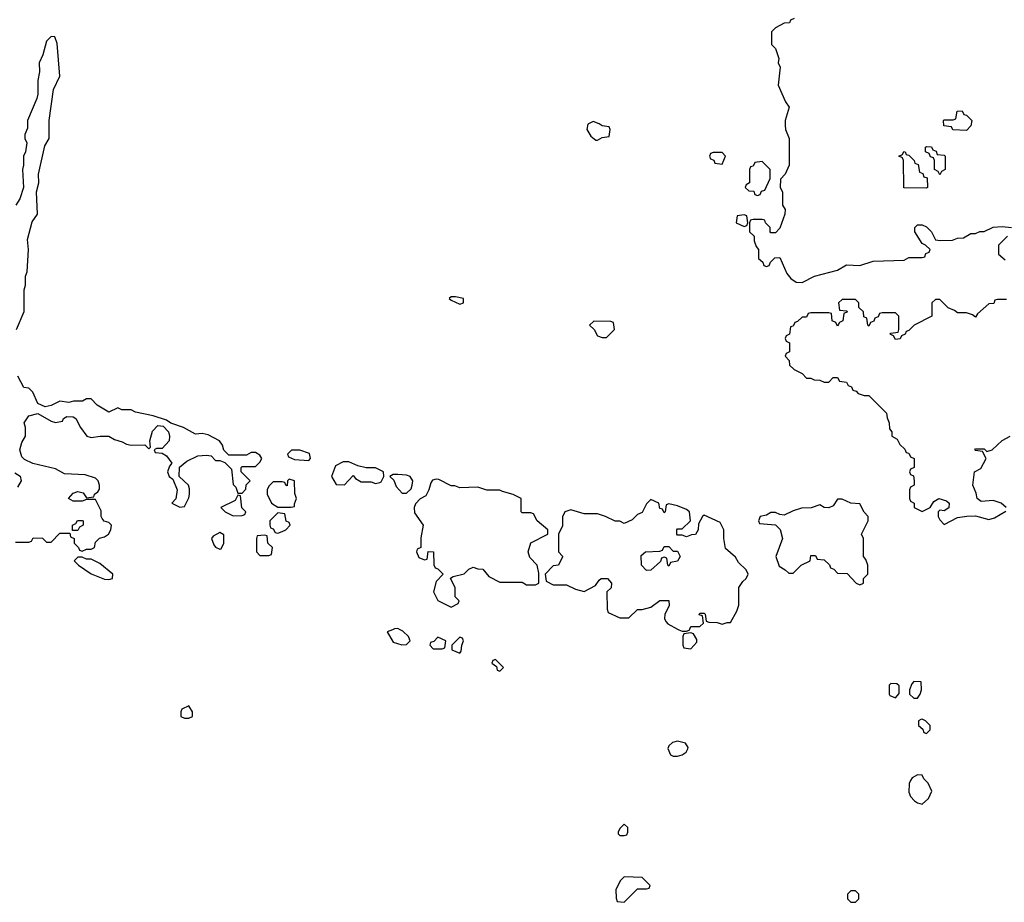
# Model space of a CAD drawing. Header units: inches. Extents: x 2701323 to 2964515, y 494916 to 722124.
# Tile 452 of 656: x 2831629 to 2836060, y 618774 to 622744. Entities that reach past the tile are written whole.
import ezdxf

# ---------------------------------------------------------------- set-up
doc = ezdxf.new("R2010")
doc.units = ezdxf.units.IN
doc.header["$MEASUREMENT"] = 0
doc.layers.add('C8631', color=7, linetype='Continuous')
doc.layers.add('C8632', color=7, linetype='Continuous')

msp = doc.modelspace()

# ---------------------------------------------------------------- linework, layer by layer
at = {"layer": 'C8631', "color": 2, "elevation": 2}
for points in [[(2833306.3, 620000), (2833282, 619990), (2833310, 619944.7), (2833348.4, 619931.6), (2833370, 619934), (2833386, 619950), (2833378, 619970), (2833353.6, 619993.6), (2833340.5, 620000)], [(2834595, 620000), (2834610, 619994), (2834630, 619994), (2834642, 619998), (2834643, 620000)]]:
    msp.add_lwpolyline(points, dxfattribs=at)
for points in [[(2834650, 619986), (2834618, 619982), (2834614, 619970), (2834614, 619930), (2834618, 619918), (2834650, 619914), (2834676.4, 619943.6), (2834676.4, 619956.4), (2834662, 619982)], [(2833510, 619966), (2833492.7, 619947.3), (2833478, 619942), (2833474, 619930), (2833490, 619914), (2833530, 619914), (2833542, 619918), (2833546, 619950)], [(2833610, 619966), (2833574, 619930), (2833574, 619910), (2833610, 619894), (2833616.4, 619903.6), (2833618, 619930), (2833626, 619950), (2833622, 619962)], [(2833770, 619866), (2833758, 619862), (2833754, 619850), (2833774, 619834), (2833778, 619818), (2833790, 619814), (2833806, 619830)], [(2835652.7, 619767.3), (2835643.6, 619756.4), (2835634, 619730), (2835634, 619710), (2835652.7, 619692.7), (2835670, 619692), (2835682, 619710), (2835688, 619730), (2835686, 619766)], [(2835550, 619758), (2835542, 619750), (2835542, 619710), (2835544.7, 619704.7), (2835570, 619694), (2835587.3, 619712.7), (2835587.3, 619747.3), (2835576.4, 619756.4)], [(2832390, 619658), (2832358, 619642), (2832354, 619630), (2832354, 619610), (2832370, 619602), (2832390, 619602), (2832406, 619610), (2832406, 619630)], [(2835690, 619598), (2835683.6, 619596.4), (2835674, 619590), (2835674, 619570), (2835692.7, 619552.7), (2835698, 619538), (2835710, 619534), (2835726, 619550), (2835726, 619570), (2835706, 619590)], [(2834590, 619499), (2834567.1, 619492.9), (2834550, 619478), (2834546.4, 619466.4), (2834558, 619438), (2834570, 619431.3), (2834590, 619431.3), (2834610, 619438), (2834628, 619450), (2834636.4, 619463.6), (2834638, 619470), (2834626, 619490)], [(2835670, 619348), (2835645.4, 619334.6), (2835638, 619322), (2835631.6, 619308.4), (2835631, 619270), (2835638, 619250), (2835656, 619230), (2835670, 619220.7), (2835690, 619216), (2835718.6, 619241.4), (2835734, 619274), (2835718, 619310), (2835698, 619330), (2835690, 619346)], [(2834350, 619126), (2834330, 619106), (2834322, 619090), (2834322, 619082), (2834330, 619074), (2834350, 619074), (2834362, 619078), (2834366, 619090), (2834366, 619110)], [(2834350, 618888), (2834332, 618870), (2834312, 618830), (2834312.7, 618792.7), (2834318, 618778), (2834350, 618774), (2834410, 618834), (2834450, 618834), (2834462, 618838), (2834466, 618850), (2834430, 618886)], [(2835390, 618826), (2835370, 618826), (2835354, 618810), (2835354, 618790), (2835370, 618774), (2835390, 618774), (2835406, 618790), (2835406, 618810)]]:
    msp.add_lwpolyline(points, close=True, dxfattribs=at)
at = {"layer": 'C8632', "color": 2, "elevation": 2}
for points in [[(2835114, 622750), (2835098, 622742), (2835094, 622730), (2835070, 622728), (2835030, 622708), (2835012, 622690), (2835012.7, 622632.7), (2835030, 622614), (2835044.7, 622570), (2835042, 622550), (2835051, 622530), (2835042, 622450), (2835074.8, 622374.8), (2835091.3, 622350), (2835074, 622290), (2835074, 622270), (2835074.8, 622250), (2835092, 622210), (2835092, 622090), (2835074, 622050), (2835052.7, 622027.3), (2835052, 621990), (2835062, 621970), (2835062, 621910), (2835074, 621890), (2835072, 621870), (2835050, 621806), (2835030, 621786), (2835010, 621786), (2835006, 621790), (2835006, 621810), (2834986, 621830), (2834982, 621842), (2834970, 621846), (2834930, 621846), (2834918, 621842), (2834914, 621830), (2834914, 621790), (2834934, 621770), (2834934, 621750), (2834943.6, 621723.6), (2834954, 621710), (2834954, 621670), (2834972.7, 621652.7), (2834978, 621638), (2834990, 621634), (2835002, 621638), (2835007.3, 621652.7), (2835027.3, 621672.7), (2835050, 621674), (2835082, 621602), (2835099.6, 621579.6), (2835123.6, 621563.6), (2835150, 621562), (2835206, 621590), (2835310, 621618), (2835350, 621642), (2835410, 621638), (2835470, 621658), (2835610, 621662), (2835630, 621674), (2835690, 621674), (2835702, 621678), (2835707.3, 621692.7), (2835722, 621698), (2835726, 621710), (2835706, 621730), (2835690, 621738), (2835658, 621790), (2835658, 621810), (2835670, 621822), (2835690, 621822), (2835710, 621812), (2835732, 621790), (2835750, 621754), (2835771.6, 621751.6), (2835827.3, 621752.7), (2835850, 621762), (2835876.4, 621763.6), (2835910, 621782), (2835930, 621782), (2835950, 621791.3), (2835970, 621792), (2836010, 621811.3), (2836050, 621814), (2836092, 621810)], [(2831615.3, 621350), (2831648.4, 621431.6), (2831649.3, 621529.3), (2831655.3, 621550), (2831655.3, 621590), (2831662, 621610), (2831669, 621710), (2831664.7, 621755.3), (2831685.6, 621834.4), (2831708.7, 621870), (2831705.2, 621970), (2831715.3, 622010), (2831714, 622050), (2831742.7, 622177.3), (2831762, 622210), (2831761.2, 622290), (2831781.2, 622430), (2831809, 622490), (2831797.2, 622637.2), (2831787.3, 622667.3), (2831770, 622668), (2831750, 622648), (2831733.7, 622586.3), (2831716, 622550), (2831718.8, 622510), (2831710.8, 622470), (2831710.9, 622409.1), (2831706.8, 622390), (2831664.7, 622290), (2831663.6, 622256.4), (2831652.7, 622227.3), (2831652, 622210), (2831661, 622190), (2831654.8, 622150), (2831646, 622130), (2831646, 622090), (2831641, 622070), (2831646, 621990), (2831630, 621938), (2831611.3, 621910)], [(2836074, 621770), (2836034, 621730), (2836034, 621690), (2836063.6, 621663.6)], [(2836070, 621486), (2836030, 621486), (2836018, 621482), (2836012.7, 621467.3), (2835990, 621466), (2835939.6, 621420.4), (2835930, 621406), (2835916.4, 621416.4), (2835890, 621426), (2835850, 621426), (2835836.4, 621436.4), (2835807.3, 621447.3), (2835770, 621486), (2835750, 621486), (2835734, 621470), (2835734, 621410), (2835654, 621370), (2835630, 621346), (2835618, 621342), (2835614, 621330), (2835598, 621322), (2835591.6, 621308.4), (2835570, 621306), (2835562, 621322), (2835546, 621330), (2835550, 621334), (2835582, 621338), (2835586, 621350), (2835586, 621410), (2835570, 621426), (2835510, 621426), (2835498, 621422), (2835492.7, 621407.3), (2835478, 621402), (2835472.7, 621387.3), (2835458, 621382), (2835450, 621366), (2835446, 621370), (2835442, 621402), (2835427.3, 621407.3), (2835426, 621430), (2835406, 621450), (2835406, 621470), (2835390, 621486), (2835330, 621486), (2835314, 621470), (2835318, 621438), (2835350, 621434), (2835354, 621430), (2835338, 621422), (2835334, 621390), (2835318, 621382), (2835310, 621366), (2835302, 621382), (2835286, 621390), (2835282, 621422), (2835270, 621426), (2835190, 621426), (2835178, 621422), (2835170, 621406), (2835150, 621406), (2835130, 621386), (2835118, 621382), (2835110, 621366), (2835098, 621362), (2835094, 621330), (2835078, 621322), (2835074, 621310), (2835078, 621298), (2835094, 621290), (2835094, 621250), (2835078, 621242), (2835074, 621230), (2835091.6, 621211.6), (2835094, 621190), (2835114, 621170), (2835150, 621152), (2835170, 621132), (2835190, 621132), (2835203.6, 621123.6), (2835230, 621122), (2835250, 621114), (2835270, 621114), (2835290, 621134), (2835310, 621134), (2835318, 621118), (2835350, 621114), (2835358, 621098), (2835372.7, 621092.7), (2835378, 621078), (2835392.7, 621072.7), (2835402, 621062), (2835430, 621054), (2835450, 621054), (2835530, 620974), (2835532.7, 620952.7), (2835542, 620930), (2835543.6, 620903.6), (2835554, 620890), (2835554, 620870), (2835578, 620858), (2835590, 620834), (2835612.7, 620812.7), (2835618, 620798), (2835630, 620794), (2835638, 620778), (2835654, 620770), (2835654, 620730), (2835638, 620722), (2835634, 620710), (2835638, 620698), (2835651.6, 620691.6), (2835654, 620670), (2835654, 620650), (2835638, 620642), (2835634, 620630), (2835634, 620590), (2835638, 620578), (2835654, 620570), (2835654, 620550), (2835690, 620532), (2835726, 620550), (2835743.1, 620576.9), (2835766, 620590), (2835799.8, 620579.8), (2835811.3, 620570), (2835811, 620549), (2835790, 620535.3), (2835770, 620538), (2835762, 620530), (2835762, 620510), (2835770, 620494), (2835790, 620474), (2835850, 620504.7), (2835891.6, 620511.6), (2835930, 620512), (2835990, 620496), (2836016.5, 620503.5), (2836067.3, 620532.7)], [(2831610, 620394), (2831670, 620394), (2831682, 620398), (2831690, 620414), (2831731.6, 620411.6), (2831750, 620394), (2831770, 620394), (2831810, 620434), (2831854, 620434), (2831858, 620418), (2831874, 620410), (2831874, 620390), (2831894, 620370), (2831898, 620358), (2831910, 620354), (2831930, 620362), (2831950, 620362), (2831966, 620370), (2831970, 620394), (2831988.4, 620411.6), (2832010, 620418), (2832028, 620430), (2832039, 620450), (2832042, 620470), (2832030, 620482), (2832009, 620489), (2832000.2, 620500.2), (2831995.3, 620510), (2831995.3, 620535.3), (2831970, 620586), (2831930, 620586), (2831910, 620578), (2831870, 620578), (2831848.7, 620590), (2831870, 620614), (2831890, 620622), (2831915.3, 620615.3), (2831930, 620594), (2831962, 620598), (2831966, 620610), (2831980.4, 620619.6), (2831988.4, 620631.6), (2831988.7, 620650), (2831982, 620670), (2831970, 620682), (2831923.6, 620696.4), (2831830, 620702), (2831790, 620724), (2831688.4, 620748.4), (2831650, 620766), (2831638, 620778), (2831629.2, 620810), (2831638, 620842), (2831655.3, 620870), (2831655.3, 620910), (2831648.7, 620930), (2831670, 620962), (2831710, 620972), (2831770, 620938), (2831790, 620932), (2831822, 620938), (2831826, 620950), (2831840.4, 620959.6), (2831870, 620958), (2831882, 620950), (2831902, 620910), (2831931, 620871), (2831950, 620864.7), (2831991.1, 620871.1), (2832030, 620871), (2832055.3, 620855.3), (2832090, 620846), (2832110, 620834.8), (2832130, 620830.8), (2832192, 620832), (2832210, 620814), (2832218, 620822), (2832214, 620850), (2832226.3, 620893.7), (2832250, 620918), (2832275.3, 620915.3), (2832298, 620890), (2832302.8, 620870), (2832301, 620850), (2832270, 620815.3), (2832244.7, 620815.3), (2832234, 620810), (2832238, 620798), (2832270, 620794), (2832290, 620782), (2832314, 620750), (2832303.6, 620736.4), (2832294, 620710), (2832302, 620690), (2832318, 620678), (2832338, 620630), (2832331.6, 620588.4), (2832314, 620570), (2832350, 620552), (2832370, 620554), (2832390, 620594), (2832393.2, 620610), (2832393.6, 620633.6), (2832388, 620650), (2832346, 620690), (2832348.4, 620731.6), (2832381.2, 620758.8), (2832430, 620782), (2832470, 620784.7), (2832490, 620782), (2832510, 620762), (2832530, 620762), (2832552.7, 620752.7), (2832582, 620722), (2832590, 620654), (2832602, 620642), (2832610, 620614), (2832630, 620614), (2832647.3, 620632.7), (2832648.4, 620651.6), (2832666, 620670), (2832626, 620710), (2832626, 620730), (2832630, 620734), (2832690, 620734), (2832710, 620754), (2832718, 620770), (2832710, 620786), (2832690, 620798), (2832670, 620798), (2832650, 620786), (2832570, 620786), (2832548.4, 620808.4), (2832542, 620830), (2832528, 620850), (2832476.5, 620876.5), (2832450, 620882), (2832420.4, 620880.4), (2832366, 620910), (2832308.9, 620928.9), (2832290, 620942), (2832230, 620962), (2832150, 620979), (2832130, 620989), (2832088.7, 620988.7), (2832070, 620998), (2832030, 620978), (2831978, 621010), (2831950, 621038), (2831930, 621038), (2831911.1, 621028.9), (2831871.6, 621028.4), (2831850, 621022), (2831810, 621028.7), (2831770, 621008.7), (2831743.1, 621003.1), (2831710, 621018), (2831688.4, 621068.4), (2831670, 621086), (2831648, 621090), (2831620.4, 621140.4)], [(2836068, 620550), (2836046, 620570), (2836010, 620582), (2835956.4, 620576.4), (2835938, 620590), (2835934, 620614), (2835918, 620650), (2835926, 620710), (2835954.6, 620725.4), (2835978, 620770), (2835962, 620802), (2835930, 620806), (2835928, 620810), (2835930, 620814), (2835970, 620814), (2835982, 620802), (2836006, 620810), (2836050, 620852), (2836086, 620870)], [(2831606.4, 620706.4), (2831631.1, 620691.1), (2831636, 620670), (2831619.1, 620640.9)], [(2834643, 620000), (2834650, 620014), (2834690, 620014), (2834706, 620030), (2834702, 620062), (2834687.3, 620067.3), (2834690, 620074), (2834710, 620074), (2834714, 620070), (2834718, 620038), (2834730, 620034), (2834767.3, 620032.7), (2834790, 620024.7), (2834812.7, 620032.7), (2834827.3, 620032.7), (2834856.4, 620083.6), (2834866, 620110), (2834866, 620190), (2834883.1, 620216.9), (2834898, 620230), (2834908, 620250), (2834898, 620270), (2834863.1, 620303.1), (2834850, 620326), (2834805.6, 620365.6), (2834798, 620410), (2834798, 620450), (2834782, 620482), (2834710, 620515.3), (2834702, 620510), (2834683.6, 620476.4), (2834682, 620450), (2834670, 620428), (2834652.7, 620427.3), (2834630, 620418), (2834610, 620426), (2834590, 620426), (2834586, 620430), (2834586, 620450), (2834590, 620454), (2834610, 620454), (2834648, 620490), (2834644, 620530), (2834630, 620541.2), (2834590, 620557.2), (2834550, 620566), (2834538, 620562), (2834534, 620530), (2834530, 620526), (2834522, 620542), (2834510, 620546), (2834506, 620570), (2834470, 620586), (2834450, 620566), (2834430, 620528), (2834410, 620518), (2834385.4, 620494.6), (2834350, 620478), (2834330, 620488), (2834308.4, 620488.4), (2834266, 620510), (2834230, 620522), (2834170, 620522), (2834110, 620539), (2834082, 620530), (2834071.6, 620508.4), (2834072, 620468), (2834054, 620430), (2834054, 620350), (2834071.6, 620331.6), (2834071.6, 620328.4), (2834054, 620290), (2834030, 620288), (2833994, 620250), (2833998, 620218), (2834030, 620202), (2834090, 620202), (2834130, 620182), (2834170, 620172), (2834220.4, 620199.6), (2834236.4, 620223.6), (2834246, 620230), (2834274, 620230), (2834292, 620210), (2834291.3, 620188.7), (2834272, 620170), (2834272.7, 620092.7), (2834278, 620078), (2834330, 620054), (2834370, 620054), (2834408.7, 620091.3), (2834430, 620091.3), (2834470, 620102), (2834510, 620131.3), (2834550, 620132), (2834551.6, 620108.4), (2834531.6, 620068.4), (2834531.3, 620050), (2834536.9, 620036.9), (2834546.4, 620026.4), (2834590, 620002), (2834595, 620000)], [(2833340.5, 620000), (2833330, 620005.2), (2833316, 620004), (2833306.3, 620000)]]:
    msp.add_lwpolyline(points, dxfattribs=at)
for points in [[(2835890, 622246), (2835828.4, 622248.4), (2835822, 622262), (2835787.3, 622267.3), (2835786, 622290), (2835790, 622294), (2835830, 622294), (2835842, 622298), (2835847.3, 622332.7), (2835870, 622334), (2835878, 622318), (2835890, 622314), (2835914, 622290), (2835910, 622266)], [(2834210, 622286), (2834185.4, 622274.6), (2834182, 622250), (2834199.6, 622219.6), (2834222, 622202), (2834230, 622202), (2834250, 622214), (2834282, 622218), (2834286, 622250), (2834282, 622262), (2834250, 622266), (2834236.4, 622276.4)], [(2835770, 622046), (2835762, 622062), (2835746, 622070), (2835746, 622110), (2835742, 622122), (2835727.3, 622127.3), (2835722, 622142), (2835706, 622150), (2835706, 622170), (2835710, 622174), (2835732.7, 622172.7), (2835738, 622158), (2835752.7, 622152.7), (2835758, 622138), (2835790, 622134), (2835794, 622130), (2835794, 622070), (2835778, 622062)], [(2834790, 622146), (2834750, 622146), (2834738, 622142), (2834734, 622130), (2834738, 622118), (2834752.7, 622112.7), (2834758, 622098), (2834790, 622094), (2834806, 622130)], [(2835710, 621986), (2835607.3, 621987.3), (2835606, 622110), (2835602, 622122), (2835586, 622130), (2835602, 622138), (2835608.4, 622151.6), (2835614, 622150), (2835618, 622138), (2835630, 622134), (2835654, 622110), (2835658, 622098), (2835672.7, 622092.7), (2835678, 622058), (2835692.7, 622052.7), (2835698, 622038), (2835712.7, 622032.7), (2835714, 621990)], [(2834970, 622106), (2834938, 622102), (2834930, 622086), (2834918, 622082), (2834914, 622070), (2834914, 622010), (2834898, 622002), (2834894, 621990), (2834910, 621974), (2834932.7, 621972.7), (2834938, 621958), (2834950, 621954), (2834962, 621958), (2834967.3, 621972.7), (2834982, 621978), (2835006, 622030), (2835006, 622070)], [(2834890, 621866), (2834858, 621862), (2834854, 621830), (2834890, 621814), (2834902, 621818), (2834906, 621830), (2834902, 621862)], [(2833590, 621498), (2833570, 621498), (2833562, 621490), (2833570, 621482), (2833610, 621464.7), (2833626, 621470), (2833626, 621490)], [(2834212.7, 621387.3), (2834194, 621370), (2834214, 621350), (2834230, 621322), (2834250, 621314), (2834270, 621314), (2834306, 621350), (2834302, 621382), (2834290, 621386)], [(2832890, 620808), (2832852.7, 620807.3), (2832834, 620790), (2832838, 620778), (2832866, 620766), (2832930, 620762), (2832938, 620770), (2832932.9, 620792.9)], [(2833110, 620755.3), (2833085.4, 620754.6), (2833050, 620738), (2833032, 620690), (2833052.7, 620652.7), (2833090, 620652), (2833130, 620694), (2833139.6, 620679.6), (2833165.4, 620665.4), (2833210, 620664.7), (2833230, 620658), (2833250, 620662), (2833255.3, 620664.7), (2833268, 620690), (2833266, 620710), (2833230, 620728), (2833188.9, 620728.9), (2833150, 620738)], [(2833330, 620698), (2833310, 620698), (2833294, 620690), (2833312.7, 620672.7), (2833323.6, 620643.6), (2833350, 620614), (2833370, 620614), (2833390, 620634), (2833395.3, 620650), (2833398, 620670), (2833386, 620690), (2833370, 620695.3)], [(2832842, 620678), (2832834, 620670), (2832832, 620648), (2832826, 620650), (2832822, 620662), (2832810, 620666), (2832770, 620666), (2832750, 620646), (2832742, 620630), (2832742, 620610), (2832762, 620570), (2832790, 620552), (2832850, 620552), (2832866, 620554), (2832866, 620566), (2832875.3, 620590), (2832867.3, 620612.7), (2832866, 620670)], [(2833502.8, 620677.2), (2833486.8, 620673.2), (2833478.8, 620661.2), (2833470.6, 620629.4), (2833457.3, 620602.7), (2833431.6, 620588.4), (2833410, 620566), (2833404.7, 620550), (2833406, 620526), (2833444.7, 620470), (2833434, 620414), (2833434, 620370), (2833418, 620362), (2833414, 620350), (2833425.4, 620325.4), (2833450, 620314), (2833462, 620318), (2833467.3, 620352.7), (2833491, 620351), (2833492.7, 620292.7), (2833498, 620278), (2833510, 620274), (2833534, 620250), (2833503.6, 620216.4), (2833491.3, 620170), (2833510.9, 620130.9), (2833570, 620102), (2833602, 620118), (2833606, 620130), (2833588.7, 620148.7), (2833588.4, 620188.4), (2833568, 620232), (2833580.4, 620239.6), (2833628.9, 620251.1), (2833650, 620272), (2833670, 620282), (2833690, 620274), (2833712.7, 620272.7), (2833739.6, 620239.6), (2833790, 620214), (2833890, 620214), (2833910, 620202), (2833950, 620202), (2833966, 620210), (2833966, 620254), (2833958, 620290), (2833924.7, 620324.7), (2833918, 620350), (2833928.9, 620391.1), (2834006, 620430), (2834006, 620450), (2833958, 620490), (2833942, 620522), (2833930, 620526), (2833890, 620526), (2833886, 620530), (2833886, 620590), (2833850, 620608.7), (2833801.2, 620621.2), (2833790, 620628), (2833731.6, 620628.4), (2833690, 620642), (2833610, 620638), (2833587.3, 620647.3), (2833570, 620648), (2833515.5, 620675.5)], [(2832610, 620606), (2832598, 620582), (2832534, 620550), (2832554, 620530), (2832590, 620512), (2832630, 620514), (2832642, 620518), (2832646, 620530), (2832628.4, 620548.4), (2832622, 620602)], [(2835330, 620588), (2835310, 620588), (2835290, 620558), (2835270, 620549), (2835249.2, 620549.2), (2835230, 620562), (2835191.1, 620548.9), (2835147.3, 620547.3), (2835110, 620535.3), (2835070, 620515.3), (2835050, 620518), (2835030, 620528), (2835010, 620528), (2834990, 620515.3), (2834962, 620510), (2834954, 620490), (2834958, 620478), (2835030, 620472), (2835050.7, 620450.7), (2835062, 620410), (2835031.3, 620330), (2835046.4, 620286.4), (2835074, 620270), (2835090, 620254), (2835110, 620254), (2835146, 620290), (2835186, 620310), (2835190, 620334), (2835210, 620334), (2835218, 620318), (2835250, 620314), (2835272.7, 620292.7), (2835278, 620278), (2835292.7, 620272.7), (2835310, 620254), (2835352.7, 620252.7), (2835394, 620210), (2835410, 620202), (2835426, 620210), (2835426, 620230), (2835446, 620250), (2835446, 620290), (2835436.4, 620316.4), (2835426, 620330), (2835426, 620410), (2835418, 620430), (2835448, 620490), (2835448, 620510), (2835429.1, 620529.1), (2835410, 620566), (2835370, 620568.7)], [(2832790, 620526), (2832754, 620490), (2832754, 620470), (2832758, 620458), (2832770, 620454), (2832778, 620438), (2832790, 620434), (2832810, 620442), (2832826, 620450), (2832846, 620470), (2832842, 620482), (2832828.4, 620488.4), (2832822, 620522)], [(2831866, 620446), (2831866, 620470), (2831882, 620478), (2831888.4, 620491.6), (2831910, 620492), (2831914, 620490), (2831914, 620470), (2831898, 620462), (2831890, 620446)], [(2832530, 620438), (2832499.6, 620420.4), (2832492, 620410), (2832502, 620382), (2832510, 620372), (2832530, 620362), (2832535.3, 620364.7), (2832548, 620390), (2832547.3, 620427.3)], [(2832730, 620426), (2832698, 620422), (2832694, 620410), (2832694, 620350), (2832710, 620334), (2832750, 620334), (2832762, 620338), (2832766, 620370), (2832746, 620390), (2832742, 620422)], [(2834570, 620354), (2834590, 620354), (2834602, 620330), (2834590, 620308), (2834558, 620302), (2834550, 620286), (2834546, 620290), (2834542, 620322), (2834530, 620326), (2834518, 620322), (2834512.7, 620307.3), (2834470, 620268), (2834450, 620266), (2834428, 620290), (2834426, 620334), (2834446, 620350), (2834510, 620354), (2834522, 620358), (2834530, 620374), (2834550, 620374)], [(2831910, 620326), (2831890, 620326), (2831874, 620310), (2831894, 620290), (2831950, 620252), (2832010, 620226.8), (2832030, 620226), (2832046, 620230), (2832048, 620250), (2831990, 620298), (2831950, 620318), (2831930, 620318)]]:
    msp.add_lwpolyline(points, close=True, dxfattribs=at)

doc.saveas('drawing.dxf')
